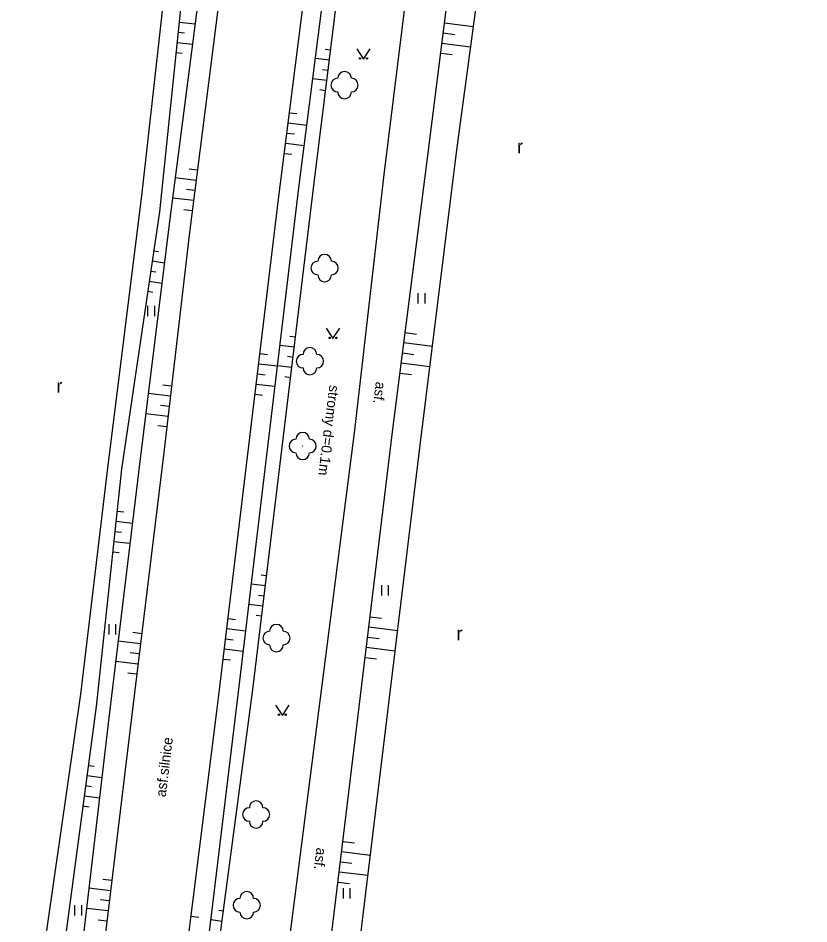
# Model space of a CAD drawing. Extents: x -544674 to -541478, y -1199076 to -1195527.
# Drawn here: x -543649.7 to -543591.7, y -1196187.4 to -1196121 of the extents above; entities that cross this region are included whole.
import ezdxf

# ---------------------------------------------------------------- set-up
doc = ezdxf.new("R2010")
doc.units = 0
for name, color, linetype in [('POMOC_POPIS', 7, 'Continuous'), ('ROZHRANÍ_PLOCH', 7, 'Continuous'), ('VÝŠKOPIS', 7, 'Continuous'), ('ZELEŇ', 7, 'Continuous'), ('ZN_KULTUR', 7, 'Continuous')]:
    doc.layers.add(name, color=color, linetype=linetype)

msp = doc.modelspace()

# ---------------------------------------------------------------- linework, layer by layer
at = {"layer": 'ROZHRANÍ_PLOCH'}
for points in [[(-543632.41, -1196211.07), (-543630.37, -1196193.32), (-543624.96, -1196151.17), (-543622.81, -1196132.43), (-543618.85, -1196100.43), (-543615.34, -1196072.49), (-543612.05, -1196046.99), (-543610.57, -1196036.97), (-543609.35, -1196020.42), (-543609.38, -1196008.52), (-543609.53, -1195995.3), (-543610, -1195984.65), (-543611.08, -1195968.31), (-543613.38, -1195942.54), (-543615.71, -1195916.87), (-543616.79, -1195903.73), (-543617.14, -1195895.44), (-543615.68, -1195885.08), (-543615.46, -1195880.81), (-543615.95, -1195868.23)], [(-543639.09, -1196203.64), (-543635.02, -1196171.2), (-543630.55, -1196134.22), (-543626.42, -1196101.45), (-543622.95, -1196075.4), (-543619.74, -1196048.22), (-543618.21, -1196036.42), (-543616.96, -1196023.24), (-543616.56, -1196007.59), (-543616.68, -1195997.82), (-543617.53, -1195985.22), (-543618.61, -1195971.27), (-543620.62, -1195946.9), (-543623.05, -1195920.62), (-543624.43, -1195906.58), (-543625.23, -1195895.93), (-543626.38, -1195882.3)], [(-543632.46, -1195882.95), (-543630.66, -1195904.04), (-543629.59, -1195915.71), (-543627.44, -1195938.51), (-543625.46, -1195962.01), (-543624.21, -1195975.84), (-543623.14, -1195988.77), (-543622.74, -1195996.52), (-543622.61, -1196011.77), (-543622.88, -1196018.77), (-543623.58, -1196028.52), (-543624.79, -1196039.27), (-543627.41, -1196061.04), (-543629.27, -1196076.23), (-543632.15, -1196098.41), (-543634.76, -1196118.38), (-543637.1, -1196136.86), (-543638.96, -1196152.81), (-543641.47, -1196173.25), (-543643.67, -1196191.48), (-543644.99, -1196202.76)], [(-543629.61, -1196211.23), (-543627.47, -1196194.66), (-543622.21, -1196151.29), (-543619.64, -1196131.22), (-543615.81, -1196100.77)]]:
    msp.add_lwpolyline(points, dxfattribs=at)
at = {"layer": 'VÝŠKOPIS'}
for points in [[(-543637.68, -1196204.91), (-543633.55, -1196170.77), (-543629.08, -1196133.41), (-543625.09, -1196102.26), (-543621.67, -1196075.01), (-543618.41, -1196048.88), (-543616.7, -1196036.73), (-543614.81, -1196022.52), (-543614.82, -1196007.8), (-543615.15, -1195997.35), (-543616.06, -1195985.01), (-543617.47, -1195971.56), (-543619.73, -1195946.13), (-543622.24, -1195919.83), (-543623.14, -1195907.11), (-543624.18, -1195895.5), (-543625.31, -1195882.76)], [(-543637.05, -1196204.96), (-543632.44, -1196170.19), (-543627.94, -1196133.03), (-543624.22, -1196102.84), (-543620.55, -1196074.64), (-543617.37, -1196049.43), (-543615.66, -1196036.82), (-543613.64, -1196022.43), (-543613.38, -1196008.04), (-543613.8, -1195996.84), (-543614.79, -1195985), (-543616.24, -1195972.22), (-543618.58, -1195945.75), (-543620.93, -1195921.24), (-543621.68, -1195907.9), (-543622.76, -1195895.51), (-543624.24, -1195883.03)], [(-543633.79, -1195883.63), (-543632.32, -1195903.25), (-543630.88, -1195916.7), (-543629.01, -1195937.51), (-543627.31, -1195961.18), (-543625.83, -1195976.22), (-543624.72, -1195988.72), (-543624.05, -1195997.08), (-543623.61, -1196011.03), (-543624.09, -1196019.16), (-543625.02, -1196027.87), (-543626.53, -1196039.42), (-543628.92, -1196059.75), (-543630.9, -1196076.27), (-543633.64, -1196097.53), (-543636.3, -1196118.46), (-543638.55, -1196135.87), (-543640.73, -1196153.47), (-543642.99, -1196172.25), (-543645.26, -1196191.46), (-543646.43, -1196201.58)], [(-543635.11, -1195884.59), (-543633.71, -1195902.59), (-543632.22, -1195917.58), (-543630.51, -1195936.95), (-543628.32, -1195960.9), (-543627.16, -1195976.56), (-543626.29, -1195988.96), (-543625.18, -1195997.54), (-543625.08, -1196010.41), (-543625.45, -1196019.37), (-543626.81, -1196027.23), (-543628.09, -1196039), (-543629.96, -1196058.78), (-543632.18, -1196076.05), (-543634.6, -1196096.72), (-543637.55, -1196118.36), (-543639.29, -1196135.15), (-543642.06, -1196154.03), (-543643.93, -1196171.42), (-543646.59, -1196191.4), (-543647.93, -1196200.94)], [(-543637.85, -1196121.25), (-543636.68, -1196121.37)], [(-543618.39, -1196121.3), (-543616.28, -1196121.56)], [(-543637.93, -1196121.99), (-543637.46, -1196122.04)], [(-543618.49, -1196122.04), (-543617.64, -1196122.15)], [(-543638, -1196122.74), (-543636.87, -1196122.86)], [(-543618.58, -1196122.78), (-543616.48, -1196123.05)], [(-543638.08, -1196123.48), (-543637.63, -1196123.53)], [(-543626.74, -1196123.3), (-543627.15, -1196123.25)], [(-543626.83, -1196124.04), (-543627.86, -1196123.92)], [(-543618.67, -1196123.53), (-543617.83, -1196123.63)], [(-543626.92, -1196124.79), (-543627.34, -1196124.74)], [(-543627.02, -1196125.53), (-543628.05, -1196125.4)], [(-543627.11, -1196126.28), (-543627.52, -1196126.22)], [(-543629.75, -1196127.89), (-543629.21, -1196127.96)], [(-543629.85, -1196128.63), (-543628.49, -1196128.81)], [(-543629.94, -1196129.38), (-543629.4, -1196129.45)], [(-543630.03, -1196130.12), (-543628.68, -1196130.29)], [(-543630.13, -1196130.87), (-543629.59, -1196130.94)], [(-543636.5, -1196132.11), (-543637.11, -1196132.03)], [(-543636.59, -1196132.86), (-543638.14, -1196132.66)], [(-543636.78, -1196134.34), (-543638.33, -1196134.15)], [(-543636.69, -1196133.6), (-543637.3, -1196133.52)], [(-543636.88, -1196135.09), (-543637.49, -1196135.01)], [(-543639.71, -1196138.02), (-543639.36, -1196138.07)], [(-543639.82, -1196138.76), (-543638.92, -1196138.89)], [(-543639.93, -1196139.5), (-543639.56, -1196139.55)], [(-543640.04, -1196140.24), (-543639.11, -1196140.38)], [(-543640.15, -1196140.98), (-543639.77, -1196141.04)], [(-543621.28, -1196144.01), (-543620.44, -1196144.12)], [(-543629.31, -1196144.34), (-543629.73, -1196144.29)], [(-543621.37, -1196144.75), (-543619.28, -1196145.02)], [(-543629.4, -1196145.08), (-543630.46, -1196144.95)], [(-543631.92, -1196145.55), (-543631.37, -1196145.62)], [(-543629.49, -1196145.83), (-543629.91, -1196145.77)], [(-543621.47, -1196145.5), (-543620.63, -1196145.61)], [(-543632.01, -1196146.3), (-543630.64, -1196146.46)], [(-543629.58, -1196146.57), (-543630.64, -1196146.44)], [(-543621.56, -1196146.24), (-543619.46, -1196146.51)], [(-543632.1, -1196147.04), (-543631.55, -1196147.11)], [(-543629.67, -1196147.32), (-543630.09, -1196147.26)], [(-543621.66, -1196146.99), (-543620.82, -1196147.09)], [(-543638.39, -1196147.94), (-543639.04, -1196147.86)], [(-543632.19, -1196147.79), (-543630.82, -1196147.95)], [(-543638.48, -1196148.68), (-543640.11, -1196148.49)], [(-543632.28, -1196148.53), (-543631.73, -1196148.6)], [(-543638.57, -1196149.43), (-543639.22, -1196149.35)], [(-543638.65, -1196150.17), (-543640.3, -1196149.98)], [(-543638.74, -1196150.92), (-543639.4, -1196150.84)], [(-543642.39, -1196157.1), (-543641.91, -1196157.15)], [(-543642.47, -1196157.85), (-543641.27, -1196157.98)], [(-543642.55, -1196158.59), (-543642.08, -1196158.64)], [(-543642.63, -1196159.34), (-543641.45, -1196159.46)], [(-543642.71, -1196160.08), (-543642.24, -1196160.13)], [(-543631.43, -1196161.84), (-543631.84, -1196161.79)], [(-543631.52, -1196162.58), (-543632.56, -1196162.46)], [(-543631.61, -1196163.33), (-543632.02, -1196163.28)], [(-543631.7, -1196164.07), (-543632.73, -1196163.94)], [(-543634.27, -1196164.97), (-543633.71, -1196165.04)], [(-543631.79, -1196164.81), (-543632.2, -1196164.76)], [(-543623.86, -1196164.85), (-543623, -1196164.96)], [(-543640.59, -1196166.09), (-543641.24, -1196166.01)], [(-543634.36, -1196165.72), (-543632.97, -1196165.88)], [(-543623.95, -1196165.6), (-543621.82, -1196165.86)], [(-543640.68, -1196166.84), (-543642.31, -1196166.64)], [(-543634.45, -1196166.46), (-543633.89, -1196166.53)], [(-543624.04, -1196166.34), (-543623.18, -1196166.45)], [(-543634.54, -1196167.2), (-543633.14, -1196167.37)], [(-543624.13, -1196167.09), (-543622, -1196167.35)], [(-543640.77, -1196167.58), (-543641.43, -1196167.5)], [(-543634.63, -1196167.95), (-543634.07, -1196168.02)], [(-543624.22, -1196167.83), (-543623.37, -1196167.94)], [(-543640.87, -1196168.33), (-543642.49, -1196168.13)], [(-543640.96, -1196169.07), (-543641.61, -1196168.99)], [(-543644.51, -1196175.75), (-543644.07, -1196175.8)], [(-543644.6, -1196176.49), (-543643.51, -1196176.63)], [(-543644.7, -1196177.23), (-543644.26, -1196177.29)], [(-543644.8, -1196177.98), (-543643.68, -1196178.12)], [(-543644.9, -1196178.72), (-543644.45, -1196178.78)], [(-543625.85, -1196181.32), (-543625, -1196181.42)], [(-543625.94, -1196182.07), (-543623.82, -1196182.32)], [(-543626.03, -1196182.81), (-543625.18, -1196182.91)], [(-543626.12, -1196183.55), (-543624, -1196183.81)], [(-543642.79, -1196184.19), (-543643.43, -1196184.11)], [(-543626.21, -1196184.3), (-543625.36, -1196184.4)], [(-543642.88, -1196184.94), (-543644.47, -1196184.74)], [(-543642.97, -1196185.68), (-543643.6, -1196185.6)], [(-543643.06, -1196186.42), (-543644.64, -1196186.23)], [(-543634.6, -1196186.44), (-543634.93, -1196186.4)], [(-543643.15, -1196187.17), (-543643.78, -1196187.09)], [(-543636.98, -1196186.8), (-543636.39, -1196186.88)], [(-543634.69, -1196187.19), (-543635.52, -1196187.08)]]:
    msp.add_lwpolyline(points, dxfattribs=at)
at = {"layer": 'ZELEŇ'}
for points in [[(-543637.49, -1195885.85), (-543636.25, -1195900.75), (-543634.27, -1195918.95), (-543632.55, -1195936.22), (-543630.06, -1195959.48), (-543628.32, -1195978.08), (-543627.64, -1195989.06), (-543627.13, -1195998.35), (-543627.3, -1196008.65), (-543627.81, -1196019.91), (-543628.52, -1196027.23), (-543629.59, -1196040.43), (-543631.56, -1196057.77), (-543633.61, -1196077.67), (-543635.95, -1196095.36), (-543638.88, -1196118.45), (-543640.59, -1196133.76), (-543643.14, -1196154.34), (-543645.07, -1196170.53), (-543648, -1196190.91), (-543649.65, -1196200.28)], [(-543620.94, -1196214.98), (-543624.31, -1196211.9), (-543626.03, -1196206.25), (-543625.47, -1196195.96), (-543620.17, -1196152.27), (-543617.52, -1196130.8), (-543613.54, -1196101.25), (-543610.23, -1196073.03), (-543606.7, -1196046.58), (-543605.55, -1196038.14), (-543604.25, -1196019.22), (-543604.31, -1196010.39), (-543604.8, -1195995.59), (-543605.27, -1195985.05), (-543606.35, -1195966.98), (-543608.76, -1195939.98), (-543609.96, -1195918.4), (-543608.87, -1195913.01), (-543606.32, -1195907.39), (-543600.46, -1195896.38), (-543598.68, -1195894.64), (-543593.62, -1195901.24), (-543585.09, -1195909.68)]]:
    msp.add_lwpolyline(points, dxfattribs=at)
for centre in [(-543625.72, -1196125.87), (-543627.18, -1196139.28), (-543628.26, -1196146.11), (-543628.79, -1196152.33), (-543630.71, -1196166.41), (-543632.2, -1196179.35), (-543632.89, -1196186)]:
    msp.add_circle(centre, 0.0005, dxfattribs=at)
for centre, start, end in [((-543626.22, -1196125.87), 89.99999, 269.99999), ((-543625.72, -1196125.37), 0, 179.99999), ((-543625.22, -1196125.87), 270, 89.99999), ((-543625.72, -1196126.37), 179.99999, 359.99999), ((-543627.68, -1196139.28), 89.99999, 269.99999), ((-543627.18, -1196138.78), 0, 179.99999), ((-543626.68, -1196139.28), 270, 89.99999), ((-543627.18, -1196139.78), 179.99999, 359.99999), ((-543628.26, -1196145.61), 0, 179.99999), ((-543628.76, -1196146.11), 89.99999, 269.99999), ((-543627.76, -1196146.11), 270, 89.99999), ((-543628.26, -1196146.61), 179.99999, 359.99999), ((-543628.79, -1196151.83), 0, 179.99999), ((-543629.29, -1196152.33), 89.99999, 269.99999), ((-543628.29, -1196152.33), 270, 89.99999), ((-543628.79, -1196152.83), 179.99999, 359.99999), ((-543631.21, -1196166.41), 89.99999, 269.99999), ((-543630.71, -1196165.91), 0, 179.99999), ((-543630.21, -1196166.41), 270, 89.99999), ((-543630.71, -1196166.91), 179.99999, 359.99999), ((-543632.2, -1196178.85), 0, 179.99999), ((-543632.7, -1196179.35), 89.99999, 269.99999), ((-543631.7, -1196179.35), 270, 89.99999), ((-543632.2, -1196179.85), 179.99999, 359.99999), ((-543632.89, -1196185.5), 0, 179.99999), ((-543633.39, -1196186), 89.99999, 269.99999), ((-543632.39, -1196186), 270, 89.99999), ((-543632.89, -1196186.5), 179.99999, 359.99999)]:
    msp.add_arc(centre, 0.5, start, end, dxfattribs=at)
at = {"layer": 'ZN_KULTUR'}
for p, q in [((-543620.32, -1196141.885), (-543620.32, -1196141.135)), ((-543619.82, -1196141.885), (-543619.82, -1196141.135)), ((-543640.13, -1196142.805), (-543640.13, -1196142.055)), ((-543639.63, -1196142.805), (-543639.63, -1196142.055)), ((-543622.99, -1196163.295), (-543622.99, -1196162.545)), ((-543622.49, -1196163.295), (-543622.49, -1196162.545)), ((-543642.98, -1196166.145), (-543642.98, -1196165.395)), ((-543642.48, -1196166.145), (-543642.48, -1196165.395)), ((-543625.8, -1196185.505), (-543625.8, -1196184.755)), ((-543625.3, -1196185.505), (-543625.3, -1196184.755)), ((-543645.49, -1196186.755), (-543645.49, -1196186.005)), ((-543644.99, -1196186.755), (-543644.99, -1196186.005))]:
    msp.add_line(p, q, dxfattribs=at)
for points in [[(-543624.83, -1196123.21), (-543624.33, -1196123.96), (-543623.83, -1196123.21)], [(-543627.07, -1196143.7), (-543626.57, -1196144.45), (-543626.07, -1196143.7)], [(-543630.78, -1196171.33), (-543630.28, -1196172.08), (-543629.78, -1196171.33)]]:
    msp.add_lwpolyline(points, dxfattribs=at)
for centre in [(-543624.58, -1196123.91), (-543624.08, -1196123.91), (-543626.82, -1196144.4), (-543626.32, -1196144.4), (-543630.53, -1196172.03), (-543630.03, -1196172.03)]:
    msp.add_circle(centre, 0.05, dxfattribs=at)

# ---------------------------------------------------------------- texts
at = {"layer": 'POMOC_POPIS'}
for s, rotation, p in [('asf.', 262.93102, (-543623.42, -1196147.59)), ('asf.silnice', 83.12965, (-543638.83, -1196178.1)), ('asf.', 262.68601, (-543627.77, -1196181.75))]:
    msp.add_text(s, height=0.75, rotation=rotation, dxfattribs=at).set_placement(p)
at = {"layer": 'ZELEŇ'}
msp.add_text('stromy d=0.1m', height=0.75, rotation=262.93766, dxfattribs=at).set_placement((-543626.83, -1196147.84))
at = {"layer": 'ZN_KULTUR'}
for p in [(-543613.078, -1196130.862), (-543646.848, -1196148.422), (-543617.518, -1196166.572)]:
    msp.add_text('r', height=1, dxfattribs=at).set_placement(p)

doc.saveas('drawing.dxf')
